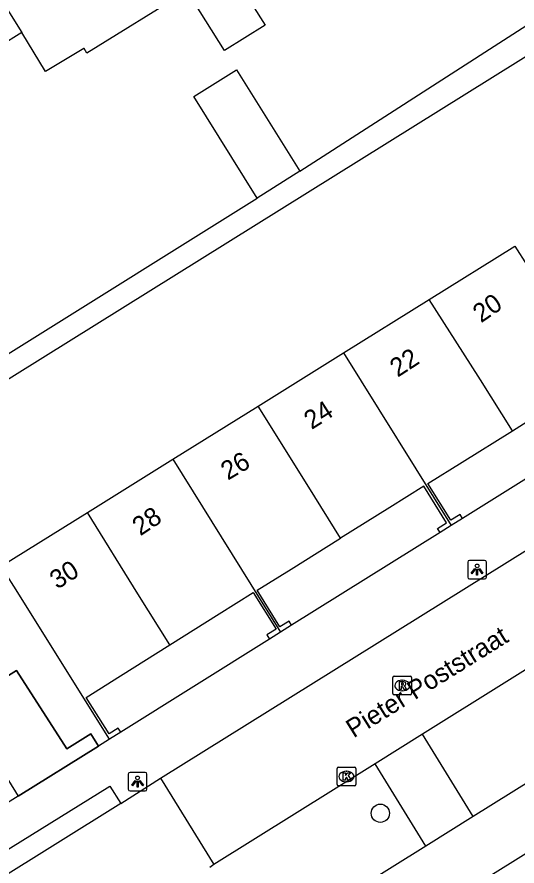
# Model space of a CAD drawing. Extents: x 159353 to 160616, y 385893 to 387321.
# Drawn here: x 159798.26 to 159825.08, y 386052.46 to 386097.99 of the extents above; entities that cross this region are included whole.
import ezdxf

# ---------------------------------------------------------------- set-up
doc = ezdxf.new("R2010")
doc.units = 0
for name, color, linetype in [('IMGEO_Boom', 7, 'Continuous'), ('IMGEO_Kolk', 7, 'Continuous'), ('IMGEO_Lichtpunt', 7, 'Continuous'), ('IMGEO_Openbare_ruimte_label', 7, 'Continuous'), ('IMGEO_Pand', 7, 'Continuous'), ('IMGEO_Pand_nummerreeks', 7, 'Continuous'), ('IMGEO_Pand_overbouw', 7, 'Continuous'), ('IMGEO_Rijbaan_lokaal_open', 7, 'Continuous'), ('IMGEO_Rioolput', 7, 'Continuous'), ('IMGEO_Voetpad_open', 7, 'Continuous')]:
    doc.layers.add(name, color=color, linetype=linetype)

msp = doc.modelspace()

# ---------------------------------------------------------------- linework, layer by layer
at = {"layer": 'IMGEO_Boom'}
msp.add_circle((159817.748, 386055.286), 0.489, dxfattribs=at)
at = {"layer": 'IMGEO_Kolk'}
for p, q in [((159815.431, 386056.829), (159815.431, 386057.681)), ((159815.506, 386057.755), (159816.358, 386057.755)), ((159816.432, 386057.681), (159816.432, 386056.829)), ((159815.919, 386057.535), (159815.944, 386057.535)), ((159816.358, 386056.755), (159815.506, 386056.755)), ((159815.942, 386056.975), (159815.917, 386056.975))]:
    msp.add_line(p, q, dxfattribs=at)
for points in [[(159815.431, 386056.829), (159815.431, 386057.681)], [(159815.506, 386057.755), (159816.358, 386057.755)], [(159816.432, 386057.681), (159816.432, 386056.829)], [(159815.752, 386057.455), (159815.875, 386057.455), (159815.875, 386057.304), (159816.005, 386057.455), (159816.169, 386057.455), (159816.023, 386057.304), (159816.176, 386057.055), (159816.024, 386057.055), (159815.939, 386057.219), (159815.875, 386057.152), (159815.875, 386057.055), (159815.752, 386057.055), (159815.752, 386057.455)], [(159816.358, 386056.755), (159815.506, 386056.755)]]:
    msp.add_lwpolyline(points, dxfattribs=at)
for centre, start, end in [((159815.508, 386057.679), 91.552, 178.448), ((159815.508, 386057.679), 91.552, 178.448), ((159816.356, 386057.679), 1.552, 88.448), ((159816.356, 386057.679), 1.552, 88.448), ((159815.508, 386056.831), 181.552, 268.448), ((159815.508, 386056.831), 181.552, 268.448), ((159816.356, 386056.831), 271.552, 358.448), ((159816.356, 386056.831), 271.552, 358.448)]:
    msp.add_arc(centre, 0.0765, start, end, dxfattribs=at)
for centre, major_axis, ratio, start_param, end_param in [((159815.918, 386057.255), (-0.387, 0.002), 0.722429, 4.712389, 7.853982), ((159815.943, 386057.255), (-0.39, 0.002), 0.717154, 1.570796, 4.712389)]:
    msp.add_ellipse(centre, major_axis=major_axis, ratio=ratio, start_param=start_param, end_param=end_param, dxfattribs=at)
at = {"layer": 'IMGEO_Lichtpunt'}
for p, q in [((159822.436, 386068.755), (159822.436, 386067.948)), ((159822.436, 386068.755), (159822.436, 386067.948)), ((159823.338, 386068.85), (159822.53, 386068.85)), ((159823.338, 386068.85), (159822.53, 386068.85)), ((159823.432, 386067.948), (159823.432, 386068.755)), ((159823.432, 386067.948), (159823.432, 386068.755)), ((159822.53, 386067.854), (159823.338, 386067.854)), ((159822.53, 386067.854), (159823.338, 386067.854)), ((159804.233, 386057.385), (159804.233, 386056.578)), ((159804.233, 386057.385), (159804.233, 386056.578)), ((159805.135, 386057.48), (159804.327, 386057.48)), ((159805.135, 386057.48), (159804.327, 386057.48)), ((159805.229, 386056.578), (159805.229, 386057.385)), ((159805.229, 386056.578), (159805.229, 386057.385)), ((159804.327, 386056.484), (159805.135, 386056.484)), ((159804.327, 386056.484), (159805.135, 386056.484))]:
    msp.add_line(p, q, dxfattribs=at)
for points in [[(159822.81, 386068.419), (159822.849, 386068.391), (159822.661, 386068.129), (159822.623, 386068.156), (159822.81, 386068.419)], [(159822.912, 386068.371), (159822.959, 386068.371), (159822.959, 386068.049), (159822.912, 386068.049), (159822.912, 386068.371)], [(159823.022, 386068.391), (159823.06, 386068.418), (159823.247, 386068.156), (159823.208, 386068.128), (159823.022, 386068.391)], [(159804.607, 386057.049), (159804.646, 386057.021), (159804.458, 386056.759), (159804.42, 386056.786), (159804.607, 386057.049)], [(159804.709, 386057.001), (159804.756, 386057.001), (159804.756, 386056.679), (159804.709, 386056.679), (159804.709, 386057.001)], [(159804.819, 386057.021), (159804.857, 386057.048), (159805.044, 386056.786), (159805.005, 386056.758), (159804.819, 386057.021)]]:
    msp.add_lwpolyline(points, dxfattribs=at)
for centre in [(159822.935, 386068.553), (159804.732, 386057.183)]:
    msp.add_circle(centre, 0.0994, dxfattribs=at)
for centre, start, end in [((159822.53, 386068.755), 90, 180), ((159822.53, 386068.755), 90, 180), ((159823.338, 386068.755), 0, 90), ((159823.338, 386068.755), 0, 90), ((159822.53, 386067.948), 180, 270), ((159822.53, 386067.948), 180, 270), ((159823.338, 386067.948), 270, 0), ((159823.338, 386067.948), 270, 360), ((159804.327, 386057.385), 90, 180), ((159804.327, 386057.385), 90, 180), ((159805.135, 386057.385), 0, 90), ((159805.135, 386057.385), 0, 90), ((159804.327, 386056.578), 180, 270), ((159804.327, 386056.578), 180, 270), ((159805.135, 386056.578), 270, 0), ((159805.135, 386056.578), 270, 360)]:
    msp.add_arc(centre, 0.0946, start, end, dxfattribs=at)
at = {"layer": 'IMGEO_Pand'}
for points in [[(159811.104, 386105.006), (159808.448, 386103.351), (159809.927, 386100.985), (159809.561, 386100.757), (159811.567, 386097.548), (159809.393, 386096.189), (159807.386, 386099.401)], [(159795.022, 386102.74), (159798.529, 386097.167)], [(159807.386, 386099.401), (159802.012, 386096.051), (159801.859, 386096.307), (159801.856, 386096.305), (159799.796, 386095.072), (159799.787, 386095.066), (159798.529, 386097.167)], [(159798.529, 386097.167), (159797.301, 386096.402), (159793.676, 386094.115), (159797.603, 386087.846), (159795.101, 386086.268)], [(159811.147, 386088.283), (159807.748, 386093.722), (159810.04, 386095.154), (159813.439, 386089.716)], [(159813.439, 386089.716), (159811.147, 386088.283)], [(159820.369, 386082.847), (159824.955, 386085.707), (159825.622, 386084.655)], [(159815.776, 386079.983), (159820.369, 386082.847)], [(159824.827, 386075.798), (159823.114, 386078.525), (159822.585, 386079.367), (159820.369, 386082.847)], [(159811.189, 386077.123), (159815.776, 386079.983)], [(159815.776, 386079.983), (159821.551, 386070.712)], [(159824.827, 386075.798), (159827.487, 386077.468), (159829.238, 386078.553), (159830.464, 386076.583), (159829.971, 386076.277), (159830.108, 386076.056)], [(159806.621, 386074.274), (159811.189, 386077.123)], [(159815.615, 386070.038), (159813.909, 386072.769), (159811.189, 386077.123)], [(159822.153, 386071.087), (159822.028, 386071.305), (159821.521, 386070.997), (159820.297, 386072.968), (159822.135, 386074.108), (159824.827, 386075.798)], [(159802.039, 386071.416), (159806.621, 386074.274)], [(159806.621, 386074.274), (159812.397, 386065.001)], [(159820.949, 386070.337), (159820.812, 386070.558), (159821.304, 386070.864), (159820.083, 386072.825), (159818.258, 386071.688), (159815.615, 386070.038)], [(159798.094, 386067.462), (159797.42, 386068.536), (159802.039, 386071.416)], [(159806.459, 386064.319), (159804.752, 386067.06), (159802.039, 386071.416)], [(159822.153, 386071.087), (159821.551, 386070.712)], [(159821.551, 386070.712), (159820.949, 386070.337)], [(159812.991, 386065.371), (159812.854, 386065.592), (159812.362, 386065.285), (159811.14, 386067.246), (159812.965, 386068.383), (159815.615, 386070.038)], [(159803.233, 386059.258), (159798.094, 386067.462)], [(159806.459, 386064.319), (159809.112, 386065.982), (159810.937, 386067.119), (159812.158, 386065.158), (159811.666, 386064.852), (159811.803, 386064.631)], [(159812.991, 386065.371), (159812.397, 386065.001)], [(159812.397, 386065.001), (159811.803, 386064.631)], [(159803.83, 386059.634), (159803.691, 386059.854), (159803.2, 386059.545), (159801.969, 386061.499), (159803.816, 386062.663), (159806.459, 386064.319)], [(159795.587, 386061.297), (159798.242, 386062.945), (159800.928, 386058.745), (159802.216, 386059.547), (159802.636, 386058.882)], [(159811.969, 386044.648), (159839.883, 386062.089)], [(159803.83, 386059.634), (159803.233, 386059.258)], [(159803.233, 386059.258), (159802.636, 386058.882)]]:
    msp.add_lwpolyline(points, dxfattribs=at)
at = {"layer": 'IMGEO_Pand_overbouw'}
msp.add_lwpolyline([(159795.587, 386061.297), (159795.283, 386061.109), (159798.331, 386056.198), (159802.636, 386058.882), (159802.216, 386059.547), (159800.928, 386058.745), (159798.242, 386062.945)], close=True, dxfattribs=at)
at = {"layer": 'IMGEO_Rijbaan_lokaal_open'}
for points in [[(159805.965, 386057.175), (159831.519, 386073.099)], [(159833.282, 386067.816), (159820.014, 386059.529)], [(159820.014, 386059.529), (159817.469, 386057.94)], [(159817.469, 386057.94), (159808.818, 386052.536)], [(159803.833, 386055.808), (159805.965, 386057.175)], [(159805.965, 386057.175), (159808.818, 386052.536)], [(159803.833, 386055.808), (159796.924, 386051.501)], [(159808.818, 386052.536), (159808.598, 386052.376)]]:
    msp.add_lwpolyline(points, dxfattribs=at)
at = {"layer": 'IMGEO_Rioolput'}
for p, q in [((159818.421, 386061.71), (159818.421, 386062.562)), ((159818.496, 386062.636), (159819.348, 386062.636)), ((159818.909, 386062.416), (159818.934, 386062.416)), ((159819.422, 386062.562), (159819.422, 386061.71)), ((159818.932, 386061.856), (159818.907, 386061.856)), ((159819.348, 386061.636), (159818.496, 386061.636))]:
    msp.add_line(p, q, dxfattribs=at)
for points in [[(159818.421, 386061.71), (159818.421, 386062.562)], [(159818.496, 386062.636), (159819.348, 386062.636)], [(159819.01, 386062.334), (159818.758, 386062.336), (159818.758, 386061.936)], [(159818.936, 386062.255), (159818.882, 386062.255), (159818.882, 386062.174)], [(159819.422, 386062.562), (159819.422, 386061.71)], [(159818.758, 386061.936), (159818.882, 386061.936), (159818.882, 386062.098), (159818.893, 386062.098)], [(159818.882, 386062.174), (159818.934, 386062.174)], [(159818.94, 386062.069), (159819.011, 386061.936), (159819.151, 386061.936), (159819.086, 386062.062)], [(159819.348, 386061.636), (159818.496, 386061.636)]]:
    msp.add_lwpolyline(points, dxfattribs=at)
for centre, radius, start, end in [((159818.498, 386062.56), 0.0765, 91.552, 178.448), ((159818.498, 386062.56), 0.0765, 91.552, 178.448), ((159818.942, 386062.159), 0.0964, 77.0061, 93.1865), ((159818.956, 386062.216), 0.0378, 276.6634, 79.6772), ((159819.009, 386062.224), 0.109, 350.3612, 89.416), ((159819.007, 386062.224), 0.112, 277.5842, 350.9817), ((159819.346, 386062.56), 0.0765, 1.552, 88.448), ((159819.346, 386062.56), 0.0765, 1.552, 88.448), ((159818.892, 386062.045), 0.0533, 26.0293, 88.6989), ((159818.918, 386062.363), 0.19, 274.7715, 282.9687), ((159818.991, 386062.009), 0.108, 29.5134, 73.7905), ((159818.498, 386061.712), 0.0765, 181.552, 268.448), ((159818.498, 386061.712), 0.0765, 181.552, 268.448), ((159819.346, 386061.712), 0.0765, 271.552, 358.448), ((159819.346, 386061.712), 0.0765, 271.552, 358.448)]:
    msp.add_arc(centre, radius, start, end, dxfattribs=at)
for centre, major_axis, ratio, start_param, end_param in [((159818.908, 386062.136), (-0.387, 0.002), 0.722429, 4.712389, 7.853982), ((159818.933, 386062.136), (-0.39, 0.002), 0.717154, 1.570796, 4.712389)]:
    msp.add_ellipse(centre, major_axis=major_axis, ratio=ratio, start_param=start_param, end_param=end_param, dxfattribs=at)
at = {"layer": 'IMGEO_Voetpad_open'}
for points in [[(159751.412, 386049.66), (159862.072, 386118.665)], [(159813.439, 386089.716), (159828.655, 386099.532), (159833.908, 386102.815), (159833.831, 386102.938), (159843.253, 386109.048)], [(159749.045, 386049.918), (159785.705, 386072.384), (159811.147, 386088.283)], [(159830.108, 386076.056), (159822.153, 386071.087)], [(159820.949, 386070.337), (159812.991, 386065.371)], [(159811.803, 386064.631), (159803.83, 386059.634)], [(159836.952, 386064.144), (159836.615, 386063.772), (159822.729, 386055.103)], [(159822.729, 386055.103), (159820.014, 386059.529)], [(159802.636, 386058.882), (159798.331, 386056.198), (159794.659, 386053.907)], [(159820.184, 386053.514), (159817.469, 386057.94)], [(159796.924, 386051.501), (159796.35, 386052.469), (159803.248, 386056.736), (159803.833, 386055.808)], [(159822.729, 386055.103), (159820.184, 386053.514)], [(159820.184, 386053.514), (159813.399, 386049.278), (159810.533, 386047.496), (159810.317, 386047.848)]]:
    msp.add_lwpolyline(points, dxfattribs=at)

# ---------------------------------------------------------------- texts
at = {"layer": 'IMGEO_Openbare_ruimte_label'}
msp.add_text('Pieter Poststraat', height=1, rotation=31.9265, dxfattribs=at).set_placement((159816.311, 386059.299))
at = {"layer": 'IMGEO_Pand_nummerreeks'}
for s, rotation, p in [('20', 34.5494, (159823.149, 386081.558)), ('22', 32.9623, (159818.676, 386078.641)), ('24', 32.607, (159814.064, 386075.836)), ('26', 30.5616, (159809.573, 386073.121)), ('28', 33.7931, (159804.876, 386070.132)), ('30', 32.1945, (159800.424, 386067.272))]:
    msp.add_text(s, height=1, rotation=rotation, dxfattribs=at).set_placement(p)

doc.saveas('drawing.dxf')
